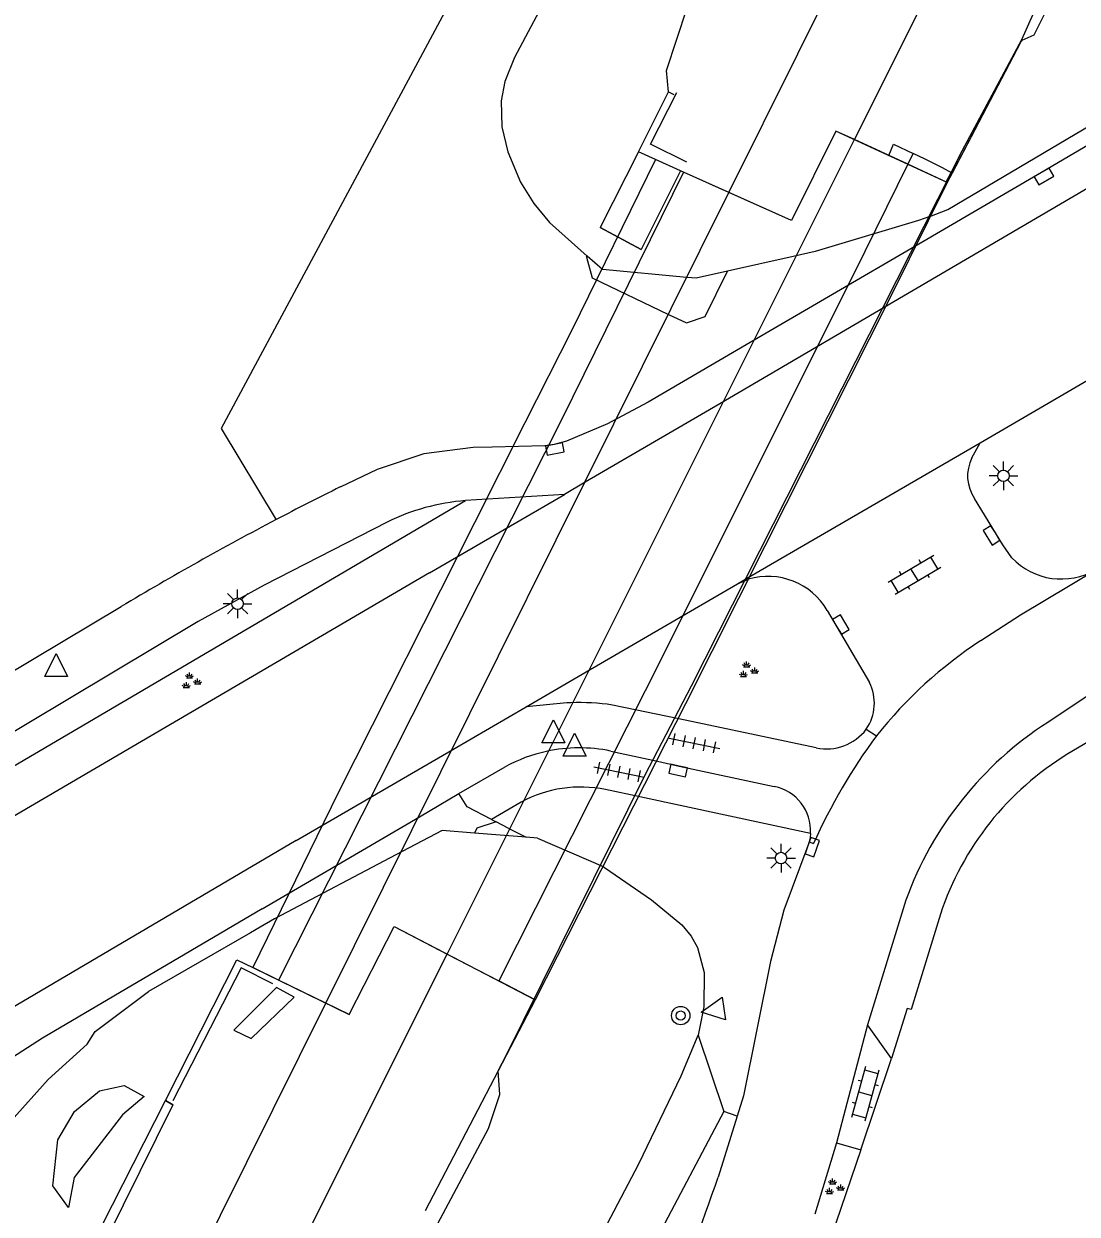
# Model space of a CAD drawing. Extents: x 135999 to 138000, y 396000 to 398501.
# Drawn here: x 136045.2 to 136091.1, y 397396.9 to 397448.8 of the extents above; entities that cross this region are included whole.
import ezdxf

# ---------------------------------------------------------------- set-up
doc = ezdxf.new("R2010")
doc.units = 0
for name, color, linetype in [('gg-afsc-erfafscheiding', 7, 'Continuous'), ('gg-afsc-hekwerk', 7, 'Continuous'), ('gg-aspt-spoorlijn', 7, 'Continuous'), ('gg-bbg-overig bouwwerk', 7, 'Continuous'), ('gg-knt-BGT kruinlijn', 7, 'Continuous'), ('gg-knt-bovenkant onderkant talud', 7, 'Continuous'), ('gg-knt-bronhoudergrens', 7, 'Continuous'), ('gg-knt-verharding', 7, 'Continuous'), ('gg-kwrk-kunstwerk niveau 01', 7, 'Continuous'), ('gg-kwrk-steiger', 7, 'Continuous'), ('gt-grn-bladgrens', 7, 'Continuous'), ('gt-grn-groengrens', 7, 'Continuous'), ('gt-grn-vlakafsluiter', 7, 'Continuous'), ('gt-grn-weggrens', 7, 'Continuous'), ('gt-symb-boom', 7, 'Continuous'), ('gt-symb-groenvak', 7, 'Continuous'), ('gt-symb-klinker verharding', 7, 'Continuous'), ('gt-symb-kolk', 7, 'Continuous'), ('gt-symb-lichtmast', 7, 'Continuous'), ('gt-symb-tegel verharding', 7, 'Continuous'), ('gt-symb-waterafsluiter', 7, 'Continuous'), ('gx-grn-IMGEO niveau 01', 7, 'Continuous'), ('gx-grn-maaiveld', 7, 'Continuous'), ('gx-knt-lijn weginrichtingselement', 7, 'Continuous')]:
    doc.layers.add(name, color=color, linetype=linetype)

# ---------------------------------------------------------------- blocks, each defined once
blk = doc.blocks.new('gt0-TEG1')
at = {"layer": 'gt-symb-tegel verharding'}
for p, q in [((-1.125, 0), (1.125, 0)), ((-0.9, -0.25), (-0.9, 0.25)), ((-0.45, -0.25), (-0.45, 0.25)), ((0, -0.25), (0, 0.25)), ((0.45, -0.25), (0.45, 0.25)), ((0.9, -0.25), (0.9, 0.25))]:
    blk.add_line(p, q, dxfattribs=at)
blk = doc.blocks.new('gt0-KOLK')
at = {"layer": 'gt-symb-kolk'}
blk.add_lwpolyline([(0, 0), (0.375, 0), (0.375, 0.4), (-0.375, 0.4), (-0.375, 0), (0, 0)], dxfattribs=at)
blk = doc.blocks.new('gt0-GRVAK')
at = {"layer": 'gt-symb-groenvak'}
for p, q in [((-0.11, 0.189), (-0.228, 0.24)), ((-0.182, 0.153), (0.088, 0.153)), ((-0.091, 0.211), (-0.156, 0.322)), ((-0.047, 0.214), (-0.047, 0.393)), ((-0.004, 0.211), (0.061, 0.322)), ((0.015, 0.189), (0.133, 0.24)), ((0.262, -0.052), (0.197, 0.059)), ((0.305, -0.049), (0.305, 0.13)), ((0.349, -0.052), (0.414, 0.059)), ((-0.245, -0.228), (-0.363, -0.177)), ((-0.318, -0.264), (-0.047, -0.264)), ((-0.226, -0.206), (-0.291, -0.095)), ((-0.183, -0.203), (-0.183, -0.024)), ((-0.139, -0.206), (-0.074, -0.095)), ((-0.12, -0.228), (-0.002, -0.177)), ((0.243, -0.074), (0.125, -0.023)), ((0.17, -0.11), (0.441, -0.11)), ((0.368, -0.074), (0.486, -0.023))]:
    blk.add_line(p, q, dxfattribs=at)
blk = doc.blocks.new('gt0-BOOM')
at = {"layer": 'gt-symb-boom'}
for radius in [0.4, 0.2]:
    blk.add_circle((0, 0), radius, dxfattribs=at)
blk = doc.blocks.new('gt0-WAFSL')
at = {"layer": 'gt-symb-waterafsluiter'}
for p, q in [((-0.5, -0.333), (0, 0.667)), ((0, 0.667), (0.5, -0.333)), ((0.5, -0.333), (-0.5, -0.333))]:
    blk.add_line(p, q, dxfattribs=at)
blk = doc.blocks.new('gt0-LMAST')
at = {"layer": 'gt-symb-lichtmast'}
for p, q in [((-0.005, 0.246), (-0.005, 0.621)), ((-0.182, 0.173), (-0.447, 0.438)), ((0.172, 0.173), (0.437, 0.438)), ((-0.255, -0.004), (-0.63, -0.004)), ((-0.182, -0.181), (-0.447, -0.446)), ((-0.005, -0.254), (-0.005, -0.629)), ((0.437, -0.446), (0.172, -0.181)), ((0.245, -0.004), (0.62, -0.004))]:
    blk.add_line(p, q, dxfattribs=at)
blk.add_circle((-0.005, -0.004), 0.25, dxfattribs=at)
blk = doc.blocks.new('gt0-KL1')
at = {"layer": 'gt-symb-klinker verharding'}
for p, q in [((-1.15, 0.3), (1.15, 0.3)), ((-1, -0.3), (-1, 0.3)), ((-0.5, 0.3), (-0.5, 0.45)), ((0, -0.3), (0, 0.3)), ((0.5, 0.3), (0.5, 0.45)), ((1, -0.3), (1, 0.3)), ((-1.15, -0.3), (1.15, -0.3)), ((-0.5, -0.45), (-0.5, -0.3)), ((0.5, -0.45), (0.5, -0.3))]:
    blk.add_line(p, q, dxfattribs=at)

msp = doc.modelspace()

# ---------------------------------------------------------------- linework, layer by layer
at = {"layer": 'gg-afsc-erfafscheiding'}
msp.add_line((136081.648, 397399.72), (136080.351, 397395.936), dxfattribs=at)
msp.add_lwpolyline([(136034.915, 397383.125), (136040.139, 397394.158), (136041.281, 397396.216), (136044.621, 397400.983), (136046.233, 397402.786), (136047.93, 397404.329), (136048.285, 397404.881), (136050.6, 397406.625)], dxfattribs=at)
at = {"layer": 'gg-afsc-hekwerk'}
for points in [[(136088.616, 397447.991), (136085.419, 397441.9), (136080.56, 397444.137), (136078.634, 397440.235), (136073.788, 397442.406), (136072.699, 397442.895), (136071.956, 397443.227)], [(136071.956, 397443.227), (136073.274, 397445.844), (136073.505, 397445.73)], [(136074.07, 397442.78), (136072.477, 397443.569), (136073.634, 397445.821)], [(136071.956, 397443.227), (136070.291, 397439.935), (136072.084, 397438.968)], [(136051.666, 397401.687), (136051.346, 397401.882), (136054.455, 397408.007), (136055.155, 397407.667), (136059.35, 397405.627), (136061.313, 397409.458), (136067.45, 397406.268), (136065.849, 397403.166), (136062.665, 397397.064)], [(136056.021, 397406.968), (136054.647, 397407.655), (136051.658, 397401.862)]]:
    msp.add_lwpolyline(points, dxfattribs=at)
at = {"layer": 'gg-aspt-spoorlijn'}
for p, q in [((136063.621, 397408.258), (136081.379, 397443.76)), ((136058.337, 397406.12), (136075.897, 397441.461))]:
    msp.add_line(p, q, dxfattribs=at)
for points in [[(136075.897, 397441.461), (136078.898, 397447.5), (136110.617, 397511.004), (136126.645, 397543.399), (136168.417, 397626.977), (136182.984, 397656.485), (136206.966, 397704.321), (136208.878, 397708.169)], [(136081.379, 397443.76), (136105.464, 397491.912), (136152.122, 397585.654), (136171.928, 397625.015), (136194.826, 397671.152), (136212.398, 397706.407)], [(136000, 397287.986), (136005.301, 397296.525), (136012.186, 397308.149), (136017.548, 397317.612), (136023.658, 397328.881), (136027.925, 397337.072), (136046.516, 397374.06), (136063.621, 397408.258)], [(136000, 397297.747), (136003.365, 397302.877), (136011.344, 397316.21), (136026.123, 397342.767), (136035.159, 397359.963), (136044.562, 397378.398), (136058.337, 397406.12)]]:
    msp.add_lwpolyline(points, dxfattribs=at)
at = {"layer": 'gg-bbg-overig bouwwerk'}
for p, q in [((136083.706, 397442.689), (136083.93, 397443.157)), ((136085.419, 397441.9), (136083.706, 397442.689)), ((136085.632, 397442.306), (136085.419, 397441.9))]:
    msp.add_line(p, q, dxfattribs=at)
for points in [[(136085.632, 397442.306), (136085.204, 397442.536), (136084.453, 397442.907), (136083.93, 397443.157)], [(136056.959, 397406.376), (136056.186, 397406.801), (136054.33, 397404.947), (136055.072, 397404.58), (136056.959, 397406.376)]]:
    msp.add_lwpolyline(points, dxfattribs=at)
at = {"layer": 'gg-knt-BGT kruinlijn'}
for p, q in [((136071.956, 397443.227), (136070.291, 397439.935)), ((136073.788, 397442.406), (136072.084, 397438.968)), ((136072.084, 397438.968), (136070.291, 397439.935))]:
    msp.add_line(p, q, dxfattribs=at)
at = {"layer": 'gg-knt-bovenkant onderkant talud'}
for p, q in [((136069.7, 397438.631), (136069.727, 397438.683)), ((136066.285, 397413.749), (136065.76, 397414.02)), ((136066.285, 397413.749), (136067.058, 397413.348))]:
    msp.add_line(p, q, dxfattribs=at)
for points in [[(136069.7, 397438.631), (136069.94, 397437.731), (136073.269, 397436.143)], [(136073.269, 397436.143), (136074.05, 397435.77), (136074.87, 397436.05), (136075.835, 397438.027)], [(136065.76, 397414.02), (136064.92, 397413.74), (136064.814, 397413.533)]]:
    msp.add_lwpolyline(points, dxfattribs=at)
at = {"layer": 'gg-knt-bronhoudergrens'}
for p, q in [((136078.699, 397438.672), (136075.835, 397438.027)), ((136066.124, 397413.425), (136064.814, 397413.533)), ((136067.058, 397413.348), (136066.124, 397413.425)), ((136067.562, 397413.307), (136067.058, 397413.348)), ((136061.666, 397412.732), (136056.092, 397409.791)), ((136055.466, 397409.43), (136055.05, 397409.19)), ((136056.092, 397409.791), (136055.466, 397409.43)), ((136055.05, 397409.19), (136050.6, 397406.625))]:
    msp.add_line(p, q, dxfattribs=at)
for points in [[(136084.658, 397440.416), (136084.169, 397440.232), (136079.662, 397438.889), (136078.699, 397438.672)], [(136074.069, 397437.758), (136070.387, 397438.099), (136069.727, 397438.683)], [(136075.835, 397438.027), (136074.475, 397437.72), (136074.069, 397437.758)], [(136064.814, 397413.533), (136063.403, 397413.649), (136061.666, 397412.732)]]:
    msp.add_lwpolyline(points, dxfattribs=at)
at = {"layer": 'gg-knt-verharding'}
for p, q in [((136083.998, 397439.096), (136076.826, 397434.913)), ((136082.671, 397436.439), (136075.499, 397432.248)), ((136086.846, 397430.542), (136091.553, 397433.292)), ((136075.499, 397432.248), (136069.642, 397428.826)), ((136076.815, 397424.72), (136086.846, 397430.542)), ((136086.49, 397429.886), (136086.846, 397430.542)), ((136069.642, 397428.826), (136068.741, 397428.299)), ((136062.854, 397424.872), (136068.741, 397428.299)), ((136068.741, 397428.299), (136064.423, 397428.024)), ((136062.854, 397424.872), (136040.505, 397411.798)), ((136069.677, 397420.561), (136076.269, 397424.401)), ((136076.269, 397424.401), (136076.815, 397424.72)), ((136076.269, 397424.401), (136076.753, 397424.597)), ((136080.188, 397423.242), (136082.026, 397420.096)), ((136067.063, 397419.038), (136069.677, 397420.561)), ((136063.869, 397417.178), (136067.063, 397419.038)), ((136073.715, 397418.516), (136070.825, 397419.115)), ((136079.71, 397417.246), (136073.715, 397418.516)), ((136081.889, 397418.059), (136082.333, 397417.777)), ((136057.047, 397413.204), (136063.869, 397417.178)), ((136070.748, 397417.11), (136072.792, 397416.668)), ((136064.136, 397415.252), (136066.152, 397416.421)), ((136062.414, 397414.242), (136064.136, 397415.252)), ((136072.014, 397415.111), (136070.523, 397415.43)), ((136079.462, 397413.516), (136072.014, 397415.111)), ((136055.565, 397410.224), (136062.414, 397414.242)), ((136057.047, 397413.204), (136041.407, 397403.997)), ((136079.406, 397413.155), (136079.588, 397413.081)), ((136083.612, 397410.606), (136081.945, 397405.167)), ((136081.945, 397405.167), (136080.592, 397400.031)), ((136082.988, 397403.706), (136081.945, 397405.167)), ((136076.257, 397401.197), (136075.43, 397398.538)), ((136080.592, 397400.031), (136079.653, 397396.915)), ((136080.592, 397400.031), (136081.648, 397399.72))]:
    msp.add_line(p, q, dxfattribs=at)
for points in [[(136307.801, 397544.233), (136276.314, 397525.852), (136176.445, 397467.389), (136090.677, 397416.982)], [(136144.963, 397473.29), (136110.462, 397452.754), (136082.671, 397436.439)], [(136084.658, 397440.416), (136085.437, 397440.709), (136094.792, 397446.251)], [(136095.416, 397445.784), (136089.531, 397442.323), (136083.998, 397439.096)], [(136128.508, 397441.146), (136091.467, 397419.473), (136089.794, 397418.355)], [(136076.826, 397434.913), (136072.385, 397432.323), (136071.01, 397431.586)], [(136071.01, 397431.586), (136070.614, 397431.374), (136068.821, 397430.611), (136068.278, 397430.474), (136067.874, 397430.419), (136065.583, 397430.357)], [(136065.583, 397430.357), (136064.755, 397430.335), (136062.611, 397430.065), (136060.575, 397429.388), (136058.953, 397428.619)], [(136088.231, 397425.528), (136087.84, 397426.096), (136086.604, 397428.114)], [(136061.001, 397427.084), (136055.647, 397424.344), (136052.775, 397422.753), (136037.847, 397413.838)], [(136086.885, 397421.922), (136088.611, 397423.04), (136091.889, 397425.013)], [(136006.27, 397402.259), (136022.951, 397408.641), (136025.518, 397409.639), (136028.818, 397411.101), (136049.416, 397423.406)], [(136069.007, 397419.215), (136068.831, 397419.208), (136067.063, 397419.038)], [(136072.792, 397416.668), (136073.732, 397416.457), (136077.879, 397415.57)], [(136065.56, 397414.123), (136064.489, 397414.676), (136064.136, 397415.252)], [(136066.85, 397414.885), (136066.671, 397414.783), (136065.56, 397414.123)], [(136079.462, 397413.516), (136079.445, 397413.346), (136079.406, 397413.155)], [(136079.406, 397413.155), (136079.346, 397412.978), (136078.301, 397410.168), (136077.713, 397407.934), (136076.532, 397402.084), (136076.257, 397401.197)], [(136055.565, 397410.224), (136045.98, 397404.594), (136044.014, 397403.328), (136042.813, 397402.416), (136041.76, 397401.439)], [(136085.119, 397409.998), (136083.838, 397405.839), (136083.667, 397405.89), (136082.988, 397403.706)]]:
    msp.add_lwpolyline(points, dxfattribs=at)
for centre, radius, start, end in [((136088.061, 397429.097), 1.758, 153.3479, 214.0141), ((136118.459, 397308.63), 133.934, 116.37799, 117.71765), ((136065.124, 397418.775), 9.276, 94.3319, 116.3879), ((136119.863, 397305.847), 137.051, 117.69629, 120.9321), ((136090.387, 397427.594), 2.986, 223.7791, 300.1932), ((136077.606, 397421.729), 2.993, 30.379, 106.5657), ((136097.312, 397405.899), 19.116, 123.0543, 141.587), ((136080.234, 397419.193), 2.007, 325.5745, 26.7301), ((136069.35, 397408.882), 10.339, 81.7999, 91.9033), ((136098.172, 397405.331), 15.486, 122.7511, 160.0845), ((136103.234, 397402.409), 25.943, 143.6743, 155.7097), ((136080.153, 397419.386), 2.185, 258.3062, 322.6156), ((136069.391, 397410.48), 6.767, 102.3008, 118.5945), ((136069.393, 397410.489), 6.758, 78.4378, 102.3401), ((136097.393, 397405.934), 12.93, 121.2947, 161.6784), ((136069.435, 397410.112), 5.428, 78.4376, 118.4423), ((136077.483, 397413.628), 1.982, 356.7561, 78.4862), ((135990.265, 397427.512), 89.958, 332.81956, 341.21078)]:
    msp.add_arc(centre, radius, start, end, dxfattribs=at)
at = {"layer": 'gg-kwrk-kunstwerk niveau 01'}
for p, q in [((136073.788, 397442.406), (136072.699, 397442.895)), ((136073.927, 397442.344), (136073.788, 397442.406)), ((136059.35, 397405.627), (136061.313, 397409.458)), ((136061.313, 397409.458), (136063.621, 397408.258)), ((136063.621, 397408.258), (136065.869, 397407.09)), ((136056.276, 397407.122), (136055.155, 397407.667)), ((136058.337, 397406.12), (136056.276, 397407.122)), ((136059.35, 397405.627), (136058.337, 397406.12))]:
    msp.add_line(p, q, dxfattribs=at)
for points in [[(136072.699, 397442.895), (136069.053, 397435.456), (136067.012, 397431.415), (136064.809, 397427.052), (136058.865, 397415.281), (136055.155, 397407.667)], [(136083.706, 397442.689), (136081.358, 397437.944), (136072.248, 397419.736), (136065.869, 397407.09)], [(136073.927, 397442.344), (136068.598, 397431.554), (136056.276, 397407.122)]]:
    msp.add_lwpolyline(points, dxfattribs=at)
at = {"layer": 'gg-kwrk-steiger'}
for p, q in [((136080.56, 397444.137), (136078.634, 397440.235)), ((136081.379, 397443.76), (136080.56, 397444.137)), ((136083.706, 397442.689), (136081.379, 397443.76)), ((136075.897, 397441.461), (136073.927, 397442.344)), ((136078.634, 397440.235), (136075.897, 397441.461))]:
    msp.add_line(p, q, dxfattribs=at)
at = {"layer": 'gt-grn-bladgrens'}
for p, q in [((136073.179, 397446.782), (136074.085, 397449.508)), ((136088.616, 397447.991), (136085.632, 397442.306)), ((136073.274, 397445.844), (136073.179, 397446.782)), ((136071.956, 397443.227), (136073.274, 397445.844)), ((136082.867, 397443.075), (136081.379, 397443.76)), ((136083.706, 397442.689), (136082.867, 397443.075))]:
    msp.add_line(p, q, dxfattribs=at)
msp.add_lwpolyline([(136082.867, 397443.075), (136083.079, 397443.565), (136083.93, 397443.157)], dxfattribs=at)
at = {"layer": 'gt-grn-groengrens'}
for p, q in [((136065.56, 397414.123), (136065.76, 397414.02)), ((136074.555, 397404.724), (136075.679, 397401.399)), ((136075.679, 397401.399), (136067.177, 397385.28)), ((136076.257, 397401.197), (136075.679, 397401.399))]:
    msp.add_line(p, q, dxfattribs=at)
for points in [[(136071.877, 397464.904), (136053.772, 397431.167), (136056.164, 397427.195)], [(136038.936, 397413.002), (136043.723, 397415.875), (136064.423, 397428.024)]]:
    msp.add_lwpolyline(points, dxfattribs=at)
at = {"layer": 'gt-grn-vlakafsluiter'}
for p, q in [((136067.562, 397413.307), (136070.422, 397412.072)), ((136070.422, 397412.072), (136070.477, 397412.034))]:
    msp.add_line(p, q, dxfattribs=at)
msp.add_lwpolyline([(136070.477, 397412.034), (136072.527, 397410.622), (136073.853, 397409.54), (136074.259, 397409.039), (136074.535, 397408.545), (136074.828, 397407.461), (136074.807, 397405.961), (136074.555, 397404.724)], dxfattribs=at)
at = {"layer": 'gt-grn-weggrens'}
msp.add_line((136081.648, 397399.72), (136082.988, 397403.706), dxfattribs=at)
at = {"layer": 'gx-grn-IMGEO niveau 01'}
msp.add_line((136067.45, 397406.268), (136065.869, 397407.09), dxfattribs=at)
msp.add_lwpolyline([(136085.419, 397441.9), (136082.935, 397436.882), (136077.467, 397426.042), (136074.002, 397419.172), (136072.702, 397416.593), (136067.45, 397406.268)], dxfattribs=at)
at = {"layer": 'gx-grn-maaiveld'}
msp.add_line((136072.699, 397442.895), (136071.956, 397443.227), dxfattribs=at)
for points in [[(136088.616, 397447.991), (136088.688, 397448.103), (136089.205, 397448.333), (136101.824, 397473.605), (136117.805, 397506.045), (136118.2, 397506.647), (136119.086, 397507.645), (136119.606, 397508.485), (136119.998, 397509.391), (136120.438, 397511.214), (136120.86, 397512.361), (136140.9, 397553.074)], [(136088.616, 397447.991), (136098.279, 397469.676), (136117.077, 397507.346), (136118.775, 397508.658), (136119.546, 397510.29), (136119.661, 397511.624), (136120.152, 397513.057), (136124.628, 397522.557)], [(136079.117, 397470.952), (136072.834, 397459.147), (136066.55, 397447.341), (136066.134, 397446.29), (136065.982, 397445.455), (136066.002, 397444.324), (136066.268, 397443.232), (136066.825, 397441.902), (136067.392, 397440.981), (136068.076, 397440.144), (136069.727, 397438.683)], [(136051.346, 397401.882), (136054.455, 397408.007), (136055.155, 397407.667)], [(136000, 397280.016), (136004.308, 397286.398), (136012.175, 397298.359), (136023.006, 397317.442), (136035.527, 397341.166), (136039.167, 397348.868), (136046.543, 397363.798), (136052.076, 397374.204), (136057.876, 397386.511), (136065.427, 397400.649), (136065.92, 397402.131), (136065.849, 397403.166), (136067.45, 397406.268)], [(136066.475, 397388.62), (136071.973, 397399.122), (136073.817, 397402.946), (136074.555, 397404.724)], [(136047.373, 397401.402), (136048.47, 397402.29), (136049.545, 397402.529), (136050.409, 397402.044), (136049.473, 397401.245), (136047.364, 397398.525), (136047.114, 397397.211), (136046.434, 397398.16), (136046.647, 397400.154), (136047.373, 397401.402)], [(136051.346, 397401.882), (136051.666, 397401.687), (136036.545, 397371.164), (136028.861, 397355.283), (136026.271, 397350.387), (136023.633, 397346.987), (136022.983, 397345.864), (136021.403, 397341.6), (136007.691, 397316.58), (136001.642, 397306.654), (136000.099, 397305.21), (136000, 397305.032)], [(136000, 397306.824), (136000.383, 397307.399), (136007.78, 397318.157), (136018.214, 397336.945), (136024.398, 397349.211), (136040.219, 397379.988), (136051.346, 397401.882)]]:
    msp.add_lwpolyline(points, dxfattribs=at)
at = {"layer": 'gx-knt-lijn weginrichtingselement'}
for points in [[(136088.649, 397448.113), (136085.95, 397443.063), (136085.581, 397442.332), (136074.259, 397419.944), (136072.233, 397416.058), (136067.764, 397407.014), (136066.096, 397403.65)], [(136082.867, 397443.075), (136083.079, 397443.565), (136083.93, 397443.157), (136083.706, 397442.689)], [(136084.453, 397442.907), (136083.93, 397443.157), (136083.706, 397442.689), (136085.373, 397441.922), (136085.581, 397442.332)]]:
    msp.add_lwpolyline(points, dxfattribs=at)

# ---------------------------------------------------------------- block references
at = {"layer": 'gt-symb-boom'}
msp.add_blockref('gt0-BOOM', (136073.799, 397405.578), dxfattribs=at)
at = {"layer": 'gt-symb-groenvak'}
for p in [(136076.72, 397420.626), (136052.44, 397420.142), (136080.469, 397398.088)]:
    msp.add_blockref('gt0-GRVAK', p, dxfattribs=at)
at = {"layer": 'gt-symb-klinker verharding'}
for p, rotation in [((136083.99, 397424.798), 30.66892664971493), ((136081.838, 397402.168), -105.18978716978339)]:
    msp.add_blockref('gt0-KL1', p, dxfattribs=dict(at, rotation=rotation))
at = {"layer": 'gt-symb-kolk'}
for p, rotation in [((136089.531, 397442.323), -149.74356283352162), ((136068.278, 397430.474), -169.56697526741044), ((136087.517, 397426.614), 122.0053832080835), ((136080.611, 397422.527), -59.409564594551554), ((136073.732, 397416.457), 167.353146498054), ((136079.346, 397412.978), -108.77911787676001)]:
    msp.add_blockref('gt0-KOLK', p, dxfattribs=dict(at, rotation=rotation))
at = {"layer": 'gt-symb-lichtmast'}
for p in [(136087.87, 397429.112), (136054.493, 397423.535), (136078.177, 397412.448)]:
    msp.add_blockref('gt0-LMAST', p, dxfattribs=at)
at = {"layer": 'gt-symb-tegel verharding'}
for p, rotation in [((136074.396, 397417.451), -11.47848203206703), ((136071.112, 397416.198), -11.478482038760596)]:
    msp.add_blockref('gt0-TEG1', p, dxfattribs=dict(at, rotation=rotation))
at = {"layer": 'gt-symb-waterafsluiter'}
for p in [(136046.581, 397420.692), (136068.252, 397417.8), (136069.175, 397417.225)]:
    msp.add_blockref('gt0-WAFSL', p, dxfattribs=at)
at = {"layer": 'gt-symb-waterafsluiter', "rotation": 98.91603673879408}
msp.add_blockref('gt0-WAFSL', (136075.353, 397405.834), dxfattribs=at)

doc.saveas('drawing.dxf')
